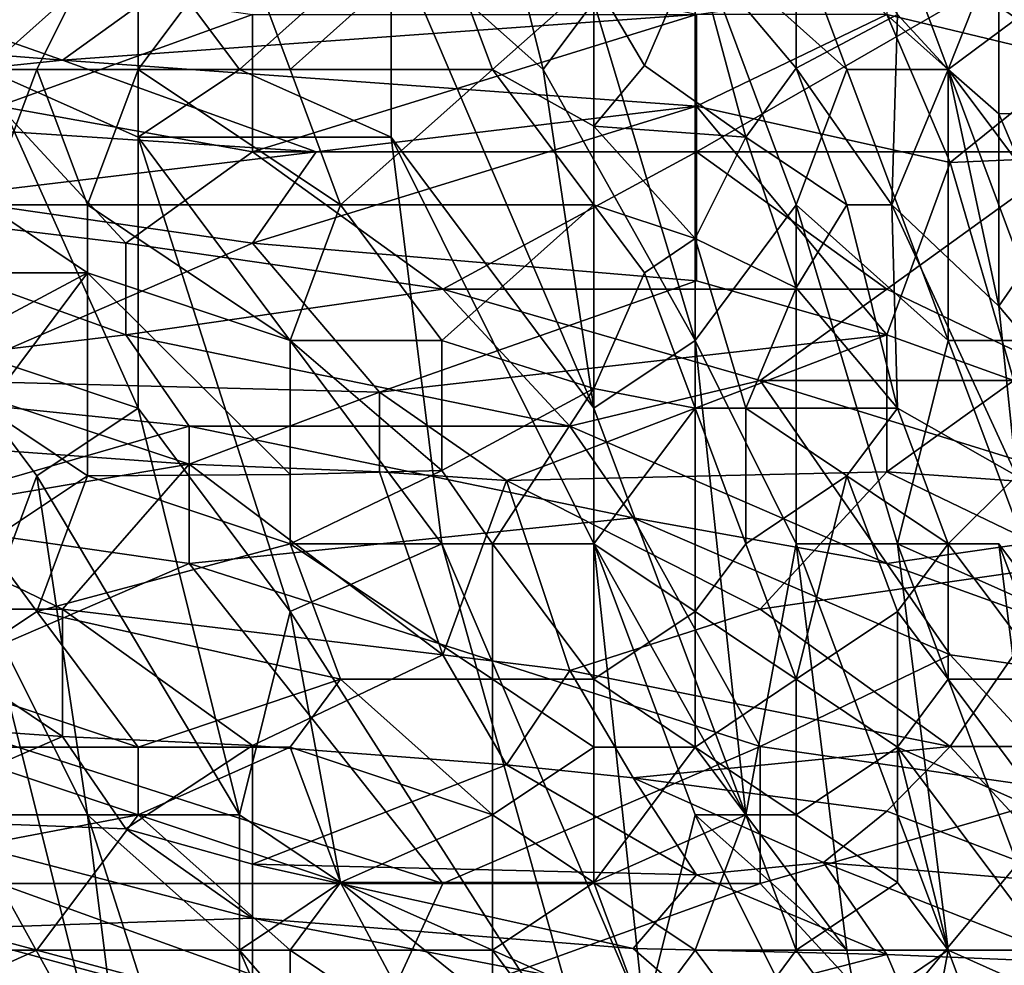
# Model space of a CAD drawing. Extents: x -160 to 10, y -10 to 160.
# Tile 375 of 450: x 0.1595 to 0.1852, y 0.183 to 0.2077. Entities that reach past the tile are written whole.
import ezdxf

# ---------------------------------------------------------------- set-up
doc = ezdxf.new("R2010")
doc.units = 0

msp = doc.modelspace()

# ---------------------------------------------------------------- linework, layer by layer
for points in [[(0.183719, 0.206424, 0.713246), (0.181076, 0.2135, 0.717763), (0.185041, 0.209764, 0.717763)], [(0.182398, 0.20786, 0.713427), (0.181076, 0.2135, 0.717763), (0.183719, 0.206424, 0.713246)], [(0.162577, 0.211731, 0.712428), (0.154648, 0.206424, 0.709342), (0.154648, 0.21165, 0.713427)], [(0.154648, 0.206424, 0.709342), (0.162577, 0.211731, 0.712428), (0.159934, 0.206424, 0.708641)], [(0.162577, 0.206424, 0.70837), (0.159934, 0.206424, 0.708641), (0.162577, 0.211731, 0.712428)], [(0.16522, 0.209962, 0.710866), (0.162577, 0.206424, 0.70837), (0.162577, 0.211731, 0.712428)], [(0.171827, 0.211731, 0.765083), (0.169184, 0.209962, 0.766076), (0.173148, 0.206424, 0.765483)], [(0.173148, 0.206424, 0.765483), (0.174469, 0.208193, 0.764789), (0.171827, 0.211731, 0.765083)], [(0.179755, 0.206457, 0.710536), (0.177112, 0.209596, 0.711981), (0.179755, 0.21144, 0.714872)], [(0.182398, 0.20786, 0.713427), (0.179755, 0.206457, 0.710536), (0.179755, 0.21144, 0.714872)], [(0.165566, 0.210246, 1.162949), (0.153979, 0.208999, 1.161693), (0.1606, 0.206664, 1.159031)], [(0.165566, 0.210246, 1.162949), (0.1606, 0.206664, 1.159031), (0.177153, 0.207858, 1.160737)], [(0.190394, 0.210246, 1.164162), (0.182118, 0.210084, 1.163254), (0.187084, 0.206664, 1.160422)], [(0.158613, 0.206424, 0.768205), (0.162577, 0.209962, 0.767349), (0.158613, 0.209962, 0.767872)], [(0.162577, 0.204655, 0.767887), (0.162577, 0.209962, 0.767349), (0.158613, 0.206424, 0.768205)], [(0.166541, 0.206424, 0.70818), (0.162577, 0.206424, 0.70837), (0.16522, 0.209962, 0.710866)], [(0.16522, 0.206424, 0.767301), (0.169184, 0.209962, 0.766076), (0.162577, 0.209962, 0.767349)], [(0.162577, 0.204655, 0.767887), (0.16522, 0.206424, 0.767301), (0.162577, 0.209962, 0.767349)], [(0.170505, 0.209962, 0.710926), (0.166541, 0.206424, 0.70818), (0.16522, 0.209962, 0.710866)], [(0.169184, 0.204655, 0.766726), (0.169184, 0.209962, 0.766076), (0.16522, 0.206424, 0.767301)], [(0.171827, 0.206424, 0.708339), (0.166541, 0.206424, 0.70818), (0.170505, 0.209962, 0.710926)], [(0.174469, 0.197579, 0.766228), (0.173148, 0.206424, 0.765483), (0.169184, 0.209962, 0.766076)], [(0.169184, 0.204655, 0.766726), (0.174469, 0.197579, 0.766228), (0.169184, 0.209962, 0.766076)], [(0.174469, 0.208774, 0.710536), (0.171827, 0.206424, 0.708339), (0.170505, 0.209962, 0.710926)], [(0.177112, 0.199348, 0.76515), (0.177112, 0.209962, 0.763423), (0.174469, 0.208193, 0.764789)], [(0.181076, 0.206424, 0.762191), (0.177112, 0.209962, 0.763423), (0.179755, 0.202886, 0.763528)], [(0.181076, 0.206424, 0.762191), (0.179755, 0.209962, 0.762112), (0.177112, 0.209962, 0.763423)], [(0.179755, 0.202886, 0.763528), (0.177112, 0.209962, 0.763423), (0.177112, 0.199348, 0.76515)], [(0.183719, 0.206424, 0.760577), (0.182398, 0.209962, 0.760511), (0.179755, 0.209962, 0.762112)], [(0.183719, 0.206424, 0.760577), (0.179755, 0.209962, 0.762112), (0.181076, 0.206424, 0.762191)], [(0.187084, 0.206664, 1.160422), (0.182118, 0.210084, 1.163254), (0.182118, 0.207858, 1.161088)], [(0.186092, 0.208193, 0.758234), (0.182398, 0.209962, 0.760511), (0.183719, 0.206424, 0.760577)], [(0.185041, 0.209764, 0.717763), (0.185041, 0.205268, 0.713427), (0.183719, 0.206424, 0.713246)], [(0.186362, 0.209645, 0.719208), (0.186362, 0.205285, 0.714872), (0.185041, 0.209764, 0.717763)], [(0.186362, 0.205285, 0.714872), (0.185041, 0.205268, 0.713427), (0.185041, 0.209764, 0.717763)], [(0.175791, 0.206527, 0.709091), (0.174469, 0.208774, 0.710536), (0.177112, 0.209596, 0.711981)], [(0.175791, 0.206527, 0.709091), (0.177112, 0.209596, 0.711981), (0.178434, 0.204655, 0.70851)], [(0.179755, 0.206457, 0.710536), (0.178434, 0.204655, 0.70851), (0.177112, 0.209596, 0.711981)], [(0.1606, 0.206664, 1.159031), (0.153979, 0.208999, 1.161693), (0.149014, 0.207592, 1.160132)], [(0.158945, 0.205469, 0.694034), (0.15729, 0.209052, 0.695053), (0.165566, 0.207858, 0.6953)], [(0.177153, 0.207858, 0.696598), (0.185429, 0.209052, 0.698357), (0.177153, 0.204275, 0.695407)], [(0.177153, 0.204275, 0.695407), (0.185429, 0.209052, 0.698357), (0.187084, 0.204275, 0.696778)], [(0.174469, 0.208774, 0.710536), (0.174469, 0.204945, 0.707645), (0.171827, 0.206424, 0.708339)], [(0.175791, 0.206527, 0.709091), (0.174469, 0.204945, 0.707645), (0.174469, 0.208774, 0.710536)], [(0.177112, 0.199348, 0.76515), (0.174469, 0.208193, 0.764789), (0.173148, 0.206424, 0.765483)], [(0.186092, 0.208193, 0.758234), (0.183719, 0.206424, 0.760577), (0.186362, 0.202886, 0.759616)], [(0.158945, 0.205469, 0.694034), (0.165566, 0.207858, 0.6953), (0.165566, 0.204275, 0.694286)], [(0.177153, 0.207858, 1.160737), (0.1606, 0.206664, 1.159031), (0.177153, 0.205469, 1.158034)], [(0.165566, 0.204275, 0.694286), (0.177153, 0.207858, 0.696598), (0.177153, 0.204275, 0.695407)], [(0.165566, 0.204275, 0.694286), (0.165566, 0.207858, 0.6953), (0.177153, 0.207858, 0.696598)], [(0.182118, 0.207858, 1.161088), (0.177153, 0.207858, 1.160737), (0.177153, 0.205469, 1.158034)], [(0.177153, 0.205469, 1.158034), (0.183773, 0.203995, 1.157009), (0.182118, 0.207858, 1.161088)], [(0.182248, 0.202886, 0.709091), (0.179755, 0.206457, 0.710536), (0.182398, 0.20786, 0.713427)], [(0.182118, 0.207858, 1.161088), (0.183773, 0.203995, 1.157009), (0.187084, 0.206664, 1.160422)], [(0.183719, 0.206424, 0.713246), (0.182248, 0.202886, 0.709091), (0.182398, 0.20786, 0.713427)], [(0.1606, 0.206664, 1.159031), (0.149014, 0.207592, 1.160132), (0.149014, 0.205469, 1.157583)], [(0.1606, 0.206664, 1.159031), (0.149014, 0.205469, 1.157583), (0.167221, 0.204275, 1.156183)], [(0.1606, 0.206664, 1.159031), (0.167221, 0.204275, 1.156183), (0.177153, 0.205469, 1.158034)], [(0.187084, 0.206664, 1.160422), (0.183773, 0.203995, 1.157009), (0.190394, 0.204284, 1.158571)], [(0.186499, 0.174949, 0.577147), (0.222664, 0.206725, 0.003515), (0.184941, 0.175058, 0.577)], [(0.184941, 0.175058, 0.577), (0.222664, 0.206725, 0.003515), (0.221019, 0.206556, 0.004695)], [(0.154648, 0.206424, 0.709342), (0.159934, 0.206424, 0.708641), (0.158613, 0.202886, 0.706414)], [(0.158613, 0.206424, 0.768205), (0.157291, 0.199348, 0.768813), (0.162577, 0.197579, 0.768445)], [(0.162577, 0.197579, 0.768445), (0.162577, 0.204655, 0.767887), (0.158613, 0.206424, 0.768205)], [(0.161255, 0.202886, 0.706125), (0.158613, 0.202886, 0.706414), (0.159934, 0.206424, 0.708641)], [(0.162577, 0.206424, 0.70837), (0.161255, 0.202886, 0.706125), (0.159934, 0.206424, 0.708641)], [(0.161255, 0.202886, 0.706125), (0.162577, 0.206424, 0.70837), (0.167862, 0.202886, 0.705785)], [(0.162577, 0.206424, 0.70837), (0.166541, 0.206424, 0.70818), (0.167862, 0.202886, 0.705785)], [(0.162577, 0.204655, 0.767887), (0.169184, 0.204655, 0.766726), (0.16522, 0.206424, 0.767301)], [(0.166541, 0.206424, 0.70818), (0.171827, 0.206424, 0.708339), (0.167862, 0.202886, 0.705785)], [(0.167862, 0.202886, 0.705785), (0.171827, 0.206424, 0.708339), (0.174469, 0.202886, 0.706229)], [(0.171827, 0.206424, 0.708339), (0.174469, 0.204945, 0.707645), (0.174469, 0.202886, 0.706229)], [(0.174469, 0.197579, 0.766228), (0.177112, 0.199348, 0.76515), (0.173148, 0.206424, 0.765483)], [(0.175791, 0.206527, 0.709091), (0.178434, 0.204655, 0.70851), (0.174469, 0.204945, 0.707645)], [(0.178434, 0.204655, 0.70851), (0.179755, 0.206457, 0.710536), (0.181076, 0.202886, 0.708362)], [(0.182248, 0.202886, 0.709091), (0.181076, 0.202886, 0.708362), (0.179755, 0.206457, 0.710536)], [(0.181076, 0.206424, 0.762191), (0.179755, 0.202886, 0.763528), (0.183719, 0.199348, 0.762171)], [(0.183719, 0.199348, 0.762171), (0.183719, 0.206424, 0.760577), (0.181076, 0.206424, 0.762191)], [(0.182248, 0.202886, 0.709091), (0.183719, 0.206424, 0.713246), (0.185041, 0.200247, 0.709091)], [(0.184941, 0.175058, 0.577), (0.221019, 0.206556, 0.004695), (0.183385, 0.174964, 0.576832)], [(0.183385, 0.174964, 0.576832), (0.221019, 0.206556, 0.004695), (0.219392, 0.206176, 0.006)], [(0.185041, 0.200247, 0.709091), (0.183719, 0.206424, 0.713246), (0.185041, 0.205268, 0.713427)], [(0.186362, 0.202886, 0.759616), (0.183719, 0.206424, 0.760577), (0.186362, 0.199348, 0.760513)], [(0.186362, 0.199348, 0.760513), (0.183719, 0.206424, 0.760577), (0.183719, 0.199348, 0.762171)], [(0.183385, 0.174964, 0.576832), (0.219392, 0.206176, 0.006), (0.181856, 0.174666, 0.576646)], [(0.181856, 0.174666, 0.576646), (0.219392, 0.206176, 0.006), (0.217811, 0.205591, 0.007408)], [(0.181856, 0.174666, 0.576646), (0.217811, 0.205591, 0.007408), (0.180381, 0.174171, 0.576446)], [(0.180381, 0.174171, 0.576446), (0.217811, 0.205591, 0.007408), (0.216303, 0.204813, 0.008894)], [(0.149014, 0.205469, 1.157583), (0.15729, 0.203081, 1.154491), (0.167221, 0.204275, 1.156183)], [(0.152324, 0.203081, 0.693095), (0.158945, 0.205469, 0.694034), (0.162256, 0.201886, 0.693506)], [(0.162256, 0.201886, 0.693506), (0.158945, 0.205469, 0.694034), (0.165566, 0.204275, 0.694286)], [(0.167221, 0.204275, 1.156183), (0.165566, 0.201886, 1.152978), (0.177153, 0.205469, 1.158034)], [(0.165566, 0.201886, 1.152978), (0.177153, 0.200903, 1.152326), (0.177153, 0.205469, 1.158034)], [(0.183773, 0.203995, 1.157009), (0.177153, 0.205469, 1.158034), (0.182118, 0.199498, 1.151235)], [(0.182118, 0.199498, 1.151235), (0.177153, 0.205469, 1.158034), (0.177153, 0.200903, 1.152326)], [(0.185041, 0.205268, 0.713427), (0.186362, 0.205285, 0.714872), (0.186362, 0.202147, 0.711981)], [(0.185041, 0.200247, 0.709091), (0.185041, 0.205268, 0.713427), (0.186362, 0.202147, 0.711981)], [(0.178434, 0.204655, 0.70851), (0.177112, 0.202015, 0.7062), (0.174469, 0.204945, 0.707645)], [(0.177112, 0.202015, 0.7062), (0.174469, 0.202886, 0.706229), (0.174469, 0.204945, 0.707645)], [(0.180381, 0.174171, 0.576446), (0.216303, 0.204813, 0.008894), (0.178985, 0.173486, 0.576234)], [(0.178985, 0.173486, 0.576234), (0.216303, 0.204813, 0.008894), (0.214895, 0.203854, 0.010433)], [(0.166541, 0.192272, 0.768331), (0.162577, 0.204655, 0.767887), (0.162577, 0.197579, 0.768445)], [(0.170505, 0.194041, 0.767549), (0.169184, 0.204655, 0.766726), (0.162577, 0.204655, 0.767887)], [(0.166541, 0.192272, 0.768331), (0.170505, 0.194041, 0.767549), (0.162577, 0.204655, 0.767887)], [(0.174469, 0.194041, 0.766679), (0.174469, 0.197579, 0.766228), (0.169184, 0.204655, 0.766726)], [(0.174469, 0.194041, 0.766679), (0.169184, 0.204655, 0.766726), (0.170505, 0.194041, 0.767549)], [(0.177112, 0.202015, 0.7062), (0.178434, 0.204655, 0.70851), (0.179755, 0.20072, 0.7062)], [(0.178434, 0.204655, 0.70851), (0.181076, 0.202886, 0.708362), (0.179755, 0.20072, 0.7062)], [(0.165566, 0.201886, 1.152978), (0.167221, 0.204275, 1.156183), (0.15729, 0.203081, 1.154491)], [(0.170532, 0.200692, 0.693951), (0.162256, 0.201886, 0.693506), (0.165566, 0.204275, 0.694286)], [(0.165566, 0.204275, 0.694286), (0.177153, 0.204275, 0.695407), (0.170532, 0.200692, 0.693951)], [(0.177153, 0.204275, 0.695407), (0.182118, 0.200692, 0.695121), (0.170532, 0.200692, 0.693951)], [(0.177153, 0.204275, 0.695407), (0.187084, 0.204275, 0.696778), (0.182118, 0.200692, 0.695121)], [(0.187084, 0.198304, 0.695284), (0.182118, 0.200692, 0.695121), (0.187084, 0.204275, 0.696778)], [(0.185429, 0.198304, 1.150432), (0.190394, 0.204284, 1.158571), (0.183773, 0.203995, 1.157009)], [(0.178985, 0.173486, 0.576234), (0.214895, 0.203854, 0.010433), (0.177692, 0.172624, 0.576015)], [(0.177692, 0.172624, 0.576015), (0.214895, 0.203854, 0.010433), (0.21361, 0.202731, 0.012)], [(0.185429, 0.198304, 1.150432), (0.183773, 0.203995, 1.157009), (0.182118, 0.199498, 1.151235)], [(0.152324, 0.203081, 0.693095), (0.162256, 0.201886, 0.693506), (0.162256, 0.199498, 0.693146)], [(0.152324, 0.198304, 0.692389), (0.152324, 0.203081, 0.693095), (0.162256, 0.199498, 0.693146)], [(0.165566, 0.201886, 1.152978), (0.15729, 0.203081, 1.154491), (0.15729, 0.198304, 1.147667)], [(0.161255, 0.201117, 0.705037), (0.154648, 0.201117, 0.705861), (0.158613, 0.202886, 0.706414)], [(0.158613, 0.202886, 0.706414), (0.161255, 0.202886, 0.706125), (0.161255, 0.201117, 0.705037)], [(0.166541, 0.199348, 0.70369), (0.161255, 0.202886, 0.706125), (0.167862, 0.202886, 0.705785)], [(0.161255, 0.202886, 0.706125), (0.166541, 0.199348, 0.70369), (0.161255, 0.201117, 0.705037)], [(0.166541, 0.199348, 0.70369), (0.167862, 0.202886, 0.705785), (0.170505, 0.199348, 0.703677)], [(0.167862, 0.202886, 0.705785), (0.174469, 0.202886, 0.706229), (0.170505, 0.199348, 0.703677)], [(0.174469, 0.202886, 0.706229), (0.174469, 0.198093, 0.703309), (0.170505, 0.199348, 0.703677)], [(0.174469, 0.202886, 0.706229), (0.177112, 0.202015, 0.7062), (0.175791, 0.201117, 0.705308)], [(0.175791, 0.201117, 0.705308), (0.174469, 0.198093, 0.703309), (0.174469, 0.202886, 0.706229)], [(0.179755, 0.194041, 0.764975), (0.179755, 0.202886, 0.763528), (0.177112, 0.199348, 0.76515)], [(0.179755, 0.20072, 0.7062), (0.181076, 0.202886, 0.708362), (0.182398, 0.197579, 0.705385)], [(0.182398, 0.194041, 0.763824), (0.183719, 0.199348, 0.762171), (0.179755, 0.202886, 0.763528)], [(0.182398, 0.194041, 0.763824), (0.179755, 0.202886, 0.763528), (0.179755, 0.194041, 0.764975)], [(0.182398, 0.197579, 0.705385), (0.181076, 0.202886, 0.708362), (0.182248, 0.202886, 0.709091)], [(0.182248, 0.202886, 0.709091), (0.185041, 0.200247, 0.709091), (0.185503, 0.19581, 0.7062)], [(0.182398, 0.197579, 0.705385), (0.182248, 0.202886, 0.709091), (0.185503, 0.19581, 0.7062)], [(0.177692, 0.172624, 0.576015), (0.21361, 0.202731, 0.012), (0.176524, 0.1716, 0.575792)], [(0.176524, 0.1716, 0.575792), (0.21361, 0.202731, 0.012), (0.198438, 0.187559, 0.012)], [(0.177112, 0.202015, 0.7062), (0.177112, 0.197579, 0.703475), (0.175791, 0.201117, 0.705308)], [(0.179755, 0.20072, 0.7062), (0.178434, 0.197579, 0.703791), (0.177112, 0.202015, 0.7062)], [(0.177112, 0.197579, 0.703475), (0.177112, 0.202015, 0.7062), (0.178434, 0.197579, 0.703791)], [(0.187287, 0.197579, 0.709091), (0.185041, 0.200247, 0.709091), (0.186362, 0.202147, 0.711981)], [(0.15729, 0.198304, 1.147667), (0.168876, 0.197995, 1.147642), (0.165566, 0.201886, 1.152978)], [(0.162256, 0.199498, 0.693146), (0.162256, 0.201886, 0.693506), (0.170532, 0.200692, 0.693951)], [(0.177153, 0.200903, 1.152326), (0.165566, 0.201886, 1.152978), (0.168876, 0.197995, 1.147642)], [(0.154648, 0.197579, 0.70397), (0.161255, 0.201117, 0.705037), (0.158613, 0.197579, 0.703445)], [(0.154648, 0.197579, 0.70397), (0.154648, 0.201117, 0.705861), (0.161255, 0.201117, 0.705037)], [(0.158613, 0.197579, 0.703445), (0.161255, 0.201117, 0.705037), (0.161255, 0.19581, 0.702299)], [(0.161255, 0.201117, 0.705037), (0.166541, 0.199348, 0.70369), (0.166541, 0.195852, 0.701864)], [(0.161255, 0.19581, 0.702299), (0.161255, 0.201117, 0.705037), (0.166541, 0.195852, 0.701864)], [(0.174469, 0.198093, 0.703309), (0.175791, 0.201117, 0.705308), (0.177112, 0.197579, 0.703475)], [(0.173842, 0.197109, 0.69367), (0.162256, 0.199498, 0.693146), (0.170532, 0.200692, 0.693951)], [(0.168876, 0.197995, 1.147642), (0.182118, 0.199498, 1.151235), (0.177153, 0.200903, 1.152326)], [(0.178808, 0.198304, 0.694316), (0.170532, 0.200692, 0.693951), (0.182118, 0.200692, 0.695121)], [(0.173842, 0.197109, 0.69367), (0.170532, 0.200692, 0.693951), (0.178808, 0.198304, 0.694316)], [(0.178434, 0.197579, 0.703791), (0.179755, 0.20072, 0.7062), (0.182398, 0.197579, 0.705385)], [(0.187084, 0.198304, 0.695284), (0.178808, 0.198304, 0.694316), (0.182118, 0.200692, 0.695121)], [(0.187287, 0.197579, 0.709091), (0.185503, 0.19581, 0.7062), (0.185041, 0.200247, 0.709091)], [(0.163911, 0.197109, 0.692959), (0.152324, 0.198304, 0.692389), (0.162256, 0.199498, 0.693146)], [(0.173842, 0.197109, 0.69367), (0.163911, 0.197109, 0.692959), (0.162256, 0.199498, 0.693146)], [(0.168876, 0.197995, 1.147642), (0.172187, 0.195694, 1.14452), (0.182118, 0.199498, 1.151235)], [(0.172187, 0.195694, 1.14452), (0.182118, 0.195915, 1.14646), (0.182118, 0.199498, 1.151235)], [(0.185429, 0.198304, 1.150432), (0.182118, 0.199498, 1.151235), (0.182118, 0.195915, 1.14646)], [(0.159934, 0.19581, 0.768826), (0.162577, 0.197579, 0.768445), (0.157291, 0.199348, 0.768813)], [(0.158613, 0.192272, 0.769136), (0.159934, 0.19581, 0.768826), (0.157291, 0.199348, 0.768813)], [(0.170505, 0.199348, 0.703677), (0.170505, 0.195957, 0.701864), (0.166541, 0.199348, 0.70369)], [(0.170505, 0.195957, 0.701864), (0.166541, 0.195852, 0.701864), (0.166541, 0.199348, 0.70369)], [(0.170505, 0.195957, 0.701864), (0.170505, 0.199348, 0.703677), (0.174469, 0.198093, 0.703309)], [(0.178434, 0.186964, 0.766398), (0.177112, 0.199348, 0.76515), (0.174469, 0.197579, 0.766228)], [(0.178434, 0.186964, 0.766398), (0.179755, 0.194041, 0.764975), (0.177112, 0.199348, 0.76515)], [(0.186362, 0.192272, 0.762009), (0.183719, 0.199348, 0.762171), (0.182398, 0.194041, 0.763824)], [(0.186362, 0.192272, 0.762009), (0.186362, 0.199348, 0.760513), (0.183719, 0.199348, 0.762171)], [(0.147359, 0.197317, 1.146081), (0.163911, 0.196118, 1.14452), (0.15729, 0.198304, 1.147667)], [(0.155635, 0.194721, 0.692255), (0.152324, 0.198304, 0.692389), (0.163911, 0.197109, 0.692959)], [(0.168876, 0.197995, 1.147642), (0.15729, 0.198304, 1.147667), (0.163911, 0.196118, 1.14452)], [(0.173842, 0.197109, 0.69367), (0.178808, 0.198304, 0.694316), (0.182118, 0.193527, 0.694003)], [(0.178808, 0.198304, 0.694316), (0.187084, 0.198304, 0.695284), (0.190394, 0.194721, 0.695225)], [(0.182118, 0.193527, 0.694003), (0.178808, 0.198304, 0.694316), (0.190394, 0.194721, 0.695225)], [(0.188739, 0.195447, 1.147642), (0.185429, 0.198304, 1.150432), (0.182118, 0.195915, 1.14646)], [(0.163911, 0.196118, 1.14452), (0.168876, 0.195915, 1.144529), (0.168876, 0.197995, 1.147642)], [(0.168876, 0.197995, 1.147642), (0.168876, 0.195915, 1.144529), (0.172187, 0.195694, 1.14452)], [(0.174469, 0.198093, 0.703309), (0.171827, 0.194041, 0.700981), (0.170505, 0.195957, 0.701864)], [(0.174469, 0.194041, 0.701203), (0.171827, 0.194041, 0.700981), (0.174469, 0.198093, 0.703309)], [(0.174469, 0.194041, 0.701203), (0.174469, 0.198093, 0.703309), (0.177112, 0.197579, 0.703475)], [(0.158613, 0.197579, 0.703445), (0.161255, 0.19581, 0.702299), (0.158613, 0.194058, 0.701864)], [(0.16522, 0.186964, 0.768852), (0.162577, 0.197579, 0.768445), (0.159934, 0.19581, 0.768826)], [(0.16522, 0.186964, 0.768852), (0.166541, 0.192272, 0.768331), (0.162577, 0.197579, 0.768445)], [(0.174469, 0.194041, 0.701203), (0.177112, 0.197579, 0.703475), (0.177112, 0.192272, 0.700766)], [(0.178434, 0.186964, 0.766398), (0.174469, 0.197579, 0.766228), (0.174469, 0.194041, 0.766679)], [(0.177112, 0.197579, 0.703475), (0.178434, 0.197579, 0.703791), (0.178434, 0.194041, 0.701895)], [(0.177112, 0.192272, 0.700766), (0.177112, 0.197579, 0.703475), (0.178434, 0.194041, 0.701895)], [(0.181076, 0.19581, 0.703695), (0.178434, 0.197579, 0.703791), (0.182398, 0.197579, 0.705385)], [(0.178434, 0.194041, 0.701895), (0.178434, 0.197579, 0.703791), (0.181076, 0.19581, 0.703695)], [(0.181076, 0.19581, 0.703695), (0.182398, 0.197579, 0.705385), (0.183719, 0.194041, 0.703957)], [(0.182398, 0.197579, 0.705385), (0.185503, 0.19581, 0.7062), (0.183719, 0.194041, 0.703957)], [(0.147359, 0.197317, 1.146081), (0.155635, 0.194721, 1.141911), (0.163911, 0.196118, 1.14452)], [(0.163911, 0.193527, 0.692633), (0.155635, 0.194721, 0.692255), (0.163911, 0.197109, 0.692959)], [(0.175497, 0.194721, 0.693528), (0.163911, 0.197109, 0.692959), (0.173842, 0.197109, 0.69367)], [(0.163911, 0.193527, 0.692633), (0.163911, 0.197109, 0.692959), (0.175497, 0.194721, 0.693528)], [(0.175497, 0.194721, 0.693528), (0.173842, 0.197109, 0.69367), (0.182118, 0.193527, 0.694003)], [(0.155635, 0.194721, 1.141911), (0.1606, 0.192332, 1.138046), (0.163911, 0.196118, 1.14452)], [(0.1606, 0.192332, 1.138046), (0.170532, 0.191138, 1.136935), (0.163911, 0.196118, 1.14452)], [(0.168876, 0.195915, 1.144529), (0.163911, 0.196118, 1.14452), (0.170532, 0.191138, 1.136935)], [(0.161255, 0.19581, 0.702299), (0.159934, 0.192272, 0.701009), (0.158613, 0.194058, 0.701864)], [(0.161255, 0.186964, 0.769229), (0.159934, 0.19581, 0.768826), (0.158613, 0.192272, 0.769136)], [(0.159934, 0.192272, 0.701009), (0.161255, 0.19581, 0.702299), (0.166541, 0.194041, 0.701041)], [(0.161255, 0.186964, 0.769229), (0.16522, 0.186964, 0.768852), (0.159934, 0.19581, 0.768826)], [(0.161255, 0.19581, 0.702299), (0.166541, 0.195852, 0.701864), (0.166541, 0.194041, 0.701041)], [(0.166541, 0.194041, 0.701041), (0.170505, 0.195957, 0.701864), (0.171827, 0.194041, 0.700981)], [(0.166541, 0.194041, 0.701041), (0.166541, 0.195852, 0.701864), (0.170505, 0.195957, 0.701864)], [(0.170532, 0.191138, 1.136935), (0.172187, 0.195694, 1.14452), (0.168876, 0.195915, 1.144529)], [(0.182118, 0.195915, 1.14646), (0.172187, 0.195694, 1.14452), (0.178808, 0.192332, 1.140382)], [(0.178434, 0.194041, 0.701895), (0.181076, 0.19581, 0.703695), (0.179755, 0.190503, 0.700607)], [(0.187084, 0.193527, 1.144417), (0.182118, 0.195915, 1.14646), (0.178808, 0.192332, 1.140382)], [(0.179755, 0.190503, 0.700607), (0.181076, 0.19581, 0.703695), (0.182398, 0.192272, 0.702362)], [(0.181076, 0.19581, 0.703695), (0.183719, 0.194041, 0.703957), (0.182398, 0.192272, 0.702362)], [(0.182118, 0.195915, 1.14646), (0.187084, 0.193527, 1.144417), (0.188739, 0.195447, 1.147642)], [(0.185503, 0.19581, 0.7062), (0.186362, 0.190503, 0.703654), (0.183719, 0.194041, 0.703957)], [(0.173842, 0.190727, 1.136713), (0.172187, 0.195694, 1.14452), (0.170532, 0.191138, 1.136935)], [(0.178808, 0.192332, 1.140382), (0.172187, 0.195694, 1.14452), (0.173842, 0.190727, 1.136713)], [(0.1606, 0.192332, 1.138046), (0.155635, 0.194721, 1.141911), (0.155635, 0.192332, 1.13782)], [(0.163911, 0.193527, 0.692633), (0.155635, 0.189944, 0.692054), (0.155635, 0.194721, 0.692255)], [(0.178808, 0.18875, 0.693381), (0.163911, 0.193527, 0.692633), (0.175497, 0.194721, 0.693528)], [(0.183773, 0.191138, 0.693947), (0.175497, 0.194721, 0.693528), (0.182118, 0.193527, 0.694003)], [(0.178808, 0.18875, 0.693381), (0.175497, 0.194721, 0.693528), (0.183773, 0.191138, 0.693947)], [(0.19205, 0.189944, 0.695034), (0.182118, 0.193527, 0.694003), (0.190394, 0.194721, 0.695225)], [(0.157291, 0.190503, 0.700766), (0.158613, 0.194058, 0.701864), (0.159934, 0.192272, 0.701009)], [(0.166541, 0.194041, 0.701041), (0.167862, 0.190503, 0.699596), (0.159934, 0.192272, 0.701009)], [(0.174469, 0.179888, 0.768099), (0.170505, 0.194041, 0.767549), (0.166541, 0.192272, 0.768331)], [(0.171827, 0.190503, 0.699525), (0.166541, 0.194041, 0.701041), (0.171827, 0.194041, 0.700981)], [(0.167862, 0.190503, 0.699596), (0.166541, 0.194041, 0.701041), (0.171827, 0.190503, 0.699525)], [(0.170505, 0.194041, 0.767549), (0.175791, 0.181657, 0.76766), (0.174469, 0.194041, 0.766679)], [(0.174469, 0.179888, 0.768099), (0.175791, 0.181657, 0.76766), (0.170505, 0.194041, 0.767549)], [(0.174469, 0.190503, 0.699681), (0.171827, 0.194041, 0.700981), (0.174469, 0.194041, 0.701203)], [(0.171827, 0.190503, 0.699525), (0.171827, 0.194041, 0.700981), (0.174469, 0.190503, 0.699681)], [(0.177112, 0.186964, 0.76677), (0.178434, 0.186964, 0.766398), (0.174469, 0.194041, 0.766679)], [(0.174469, 0.194041, 0.701203), (0.177112, 0.192272, 0.700766), (0.174469, 0.190503, 0.699681)], [(0.175791, 0.181657, 0.76766), (0.177112, 0.186964, 0.76677), (0.174469, 0.194041, 0.766679)], [(0.177112, 0.192272, 0.700766), (0.178434, 0.194041, 0.701895), (0.179755, 0.190503, 0.700607)], [(0.181076, 0.183426, 0.765962), (0.179755, 0.194041, 0.764975), (0.178434, 0.186964, 0.766398)], [(0.183719, 0.183426, 0.764935), (0.182398, 0.194041, 0.763824), (0.179755, 0.194041, 0.764975)], [(0.179755, 0.194041, 0.764975), (0.181076, 0.183426, 0.765962), (0.183719, 0.183426, 0.764935)], [(0.185041, 0.194041, 0.76244), (0.186362, 0.192272, 0.762009), (0.182398, 0.194041, 0.763824)], [(0.182398, 0.192272, 0.702362), (0.183719, 0.194041, 0.703957), (0.183719, 0.190503, 0.70213)], [(0.186362, 0.183426, 0.763658), (0.185041, 0.194041, 0.76244), (0.182398, 0.194041, 0.763824)], [(0.186362, 0.183426, 0.763658), (0.182398, 0.194041, 0.763824), (0.183719, 0.183426, 0.764935)], [(0.183719, 0.190503, 0.70213), (0.183719, 0.194041, 0.703957), (0.186362, 0.190503, 0.703654)], [(0.187684, 0.186964, 0.762226), (0.185041, 0.194041, 0.76244), (0.186362, 0.183426, 0.763658)], [(0.187684, 0.186964, 0.762226), (0.186362, 0.192272, 0.762009), (0.185041, 0.194041, 0.76244)], [(0.155635, 0.189944, 0.692054), (0.163911, 0.193527, 0.692633), (0.170532, 0.185167, 0.692827)], [(0.170532, 0.185167, 0.692827), (0.163911, 0.193527, 0.692633), (0.178808, 0.18875, 0.693381)], [(0.187084, 0.193527, 1.144417), (0.178808, 0.192332, 1.140382), (0.183773, 0.18875, 1.135687)], [(0.183773, 0.191138, 0.693947), (0.182118, 0.193527, 0.694003), (0.19205, 0.189944, 0.695034)], [(0.187084, 0.18875, 1.136829), (0.187084, 0.193527, 1.144417), (0.183773, 0.18875, 1.135687)], [(0.147359, 0.189944, 1.133167), (0.1606, 0.189012, 1.13203), (0.155635, 0.192332, 1.13782)], [(0.1606, 0.192332, 1.138046), (0.155635, 0.192332, 1.13782), (0.1606, 0.189012, 1.13203)], [(0.159934, 0.192272, 0.701009), (0.162577, 0.188733, 0.699537), (0.157291, 0.190503, 0.700766)], [(0.162577, 0.17635, 0.769686), (0.158613, 0.192272, 0.769136), (0.157291, 0.183426, 0.769632)], [(0.162577, 0.17635, 0.769686), (0.161255, 0.186964, 0.769229), (0.158613, 0.192272, 0.769136)], [(0.167862, 0.190503, 0.699596), (0.162577, 0.188733, 0.699537), (0.159934, 0.192272, 0.701009)], [(0.170532, 0.191138, 1.136935), (0.1606, 0.192332, 1.138046), (0.165566, 0.188776, 1.13203)], [(0.165566, 0.188776, 1.13203), (0.1606, 0.192332, 1.138046), (0.1606, 0.189012, 1.13203)], [(0.167862, 0.185195, 0.768653), (0.166541, 0.192272, 0.768331), (0.16522, 0.186964, 0.768852)], [(0.167862, 0.185195, 0.768653), (0.174469, 0.179888, 0.768099), (0.166541, 0.192272, 0.768331)], [(0.183773, 0.18875, 1.135687), (0.178808, 0.192332, 1.140382), (0.173842, 0.190727, 1.136713)], [(0.177112, 0.188733, 0.699362), (0.174469, 0.190503, 0.699681), (0.177112, 0.192272, 0.700766)], [(0.179755, 0.190503, 0.700607), (0.177112, 0.188733, 0.699362), (0.177112, 0.192272, 0.700766)], [(0.182398, 0.192272, 0.702362), (0.182398, 0.188733, 0.700788), (0.179755, 0.190503, 0.700607)], [(0.182398, 0.188733, 0.700788), (0.182398, 0.192272, 0.702362), (0.183719, 0.190503, 0.70213)], [(0.165566, 0.188776, 1.13203), (0.172187, 0.188268, 1.13203), (0.170532, 0.191138, 1.136935)], [(0.170532, 0.191138, 1.136935), (0.172187, 0.188268, 1.13203), (0.173842, 0.190727, 1.136713)], [(0.178808, 0.18875, 0.693381), (0.183773, 0.191138, 0.693947), (0.187084, 0.187555, 0.69415)], [(0.187084, 0.187555, 0.69415), (0.183773, 0.191138, 0.693947), (0.19205, 0.189944, 0.695034)], [(0.173842, 0.190727, 1.136713), (0.172187, 0.188268, 1.13203), (0.175497, 0.187931, 1.13203)], [(0.183773, 0.18875, 1.135687), (0.173842, 0.190727, 1.136713), (0.175497, 0.187931, 1.13203)], [(0.157291, 0.188733, 0.700279), (0.157291, 0.190503, 0.700766), (0.162577, 0.188733, 0.699537)], [(0.162577, 0.188733, 0.699537), (0.167862, 0.190503, 0.699596), (0.166541, 0.188733, 0.699128)], [(0.167862, 0.190503, 0.699596), (0.171827, 0.186964, 0.698435), (0.166541, 0.188733, 0.699128)], [(0.171827, 0.190503, 0.699525), (0.171827, 0.186964, 0.698435), (0.167862, 0.190503, 0.699596)], [(0.171827, 0.190503, 0.699525), (0.174469, 0.190503, 0.699681), (0.174469, 0.188733, 0.699048)], [(0.171827, 0.186964, 0.698435), (0.171827, 0.190503, 0.699525), (0.174469, 0.188733, 0.699048)], [(0.174469, 0.188733, 0.699048), (0.174469, 0.190503, 0.699681), (0.177112, 0.188733, 0.699362)], [(0.179755, 0.190503, 0.700607), (0.179755, 0.186964, 0.699287), (0.177112, 0.188733, 0.699362)], [(0.179755, 0.186964, 0.699287), (0.179755, 0.190503, 0.700607), (0.182398, 0.188733, 0.700788)], [(0.183719, 0.190503, 0.70213), (0.186362, 0.186964, 0.701998), (0.182398, 0.188733, 0.700788)], [(0.186362, 0.190503, 0.703654), (0.186362, 0.186964, 0.701998), (0.183719, 0.190503, 0.70213)], [(0.1606, 0.189012, 1.13203), (0.147359, 0.189944, 1.133167), (0.155635, 0.186851, 1.127346)], [(0.158945, 0.185167, 0.692235), (0.155635, 0.189944, 0.692054), (0.170532, 0.185167, 0.692827)], [(0.1606, 0.189012, 1.13203), (0.155635, 0.186851, 1.127346), (0.162256, 0.186598, 1.127346)], [(0.165566, 0.188776, 1.13203), (0.1606, 0.189012, 1.13203), (0.162256, 0.186598, 1.127346)], [(0.154648, 0.186964, 0.700256), (0.157291, 0.188733, 0.700279), (0.162577, 0.186964, 0.699092)], [(0.162577, 0.186964, 0.699092), (0.157291, 0.188733, 0.700279), (0.162577, 0.188733, 0.699537)], [(0.165566, 0.188776, 1.13203), (0.162256, 0.186598, 1.127346), (0.165566, 0.185673, 1.125785)], [(0.166541, 0.188733, 0.699128), (0.167862, 0.185195, 0.698197), (0.162577, 0.186964, 0.699092)], [(0.162577, 0.188733, 0.699537), (0.166541, 0.188733, 0.699128), (0.162577, 0.186964, 0.699092)], [(0.165566, 0.188776, 1.13203), (0.165566, 0.185673, 1.125785), (0.172187, 0.188268, 1.13203)], [(0.171827, 0.186964, 0.698435), (0.167862, 0.185195, 0.698197), (0.166541, 0.188733, 0.699128)], [(0.178808, 0.185167, 0.69335), (0.170532, 0.185167, 0.692827), (0.178808, 0.18875, 0.693381)], [(0.174469, 0.185195, 0.698075), (0.171827, 0.186964, 0.698435), (0.174469, 0.188733, 0.699048)], [(0.177112, 0.188733, 0.699362), (0.178434, 0.186964, 0.699007), (0.174469, 0.185195, 0.698075)], [(0.177112, 0.188733, 0.699362), (0.174469, 0.185195, 0.698075), (0.174469, 0.188733, 0.699048)], [(0.175497, 0.187931, 1.13203), (0.182118, 0.187056, 1.13203), (0.183773, 0.18875, 1.135687)], [(0.178434, 0.186964, 0.699007), (0.177112, 0.188733, 0.699362), (0.179755, 0.186964, 0.699287)], [(0.187084, 0.187555, 0.69415), (0.178808, 0.185167, 0.69335), (0.178808, 0.18875, 0.693381)], [(0.179755, 0.186964, 0.699287), (0.182398, 0.188733, 0.700788), (0.182398, 0.185195, 0.699552)], [(0.187084, 0.185167, 1.130163), (0.183773, 0.18875, 1.135687), (0.182118, 0.187056, 1.13203)], [(0.182398, 0.188733, 0.700788), (0.186362, 0.186964, 0.701998), (0.186362, 0.183426, 0.70072)], [(0.182398, 0.188733, 0.700788), (0.186362, 0.183426, 0.70072), (0.183719, 0.183426, 0.699526)], [(0.182398, 0.185195, 0.699552), (0.182398, 0.188733, 0.700788), (0.183719, 0.183426, 0.699526)], [(0.187084, 0.18875, 1.136829), (0.183773, 0.18875, 1.135687), (0.187084, 0.185167, 1.130163)], [(0.172187, 0.188268, 1.13203), (0.165566, 0.185673, 1.125785), (0.177153, 0.185395, 1.127346)], [(0.172187, 0.188268, 1.13203), (0.177153, 0.185395, 1.127346), (0.175497, 0.187931, 1.13203)], [(0.180463, 0.185721, 1.128907), (0.175497, 0.187931, 1.13203), (0.177153, 0.185395, 1.127346)], [(0.175497, 0.187931, 1.13203), (0.180463, 0.185721, 1.128907), (0.182118, 0.187056, 1.13203)], [(0.197558, 0.186517, 0.010433), (0.146857, 0.141068, 0.506917), (0.198438, 0.187559, 0.012)], [(0.176524, 0.1716, 0.575792), (0.198438, 0.187559, 0.012), (0.146857, 0.141068, 0.506917)], [(0.182118, 0.181584, 0.693762), (0.178808, 0.185167, 0.69335), (0.187084, 0.187555, 0.69415)], [(0.182118, 0.181584, 0.693762), (0.187084, 0.187555, 0.69415), (0.188739, 0.182778, 0.694481)], [(0.153327, 0.185195, 0.700161), (0.154648, 0.186964, 0.700256), (0.162577, 0.186964, 0.699092)], [(0.159934, 0.183426, 0.69889), (0.153327, 0.185195, 0.700161), (0.162577, 0.186964, 0.699092)], [(0.155635, 0.186851, 1.127346), (0.165566, 0.184264, 1.122662), (0.162256, 0.186598, 1.127346)], [(0.165566, 0.184264, 1.122662), (0.155635, 0.186851, 1.127346), (0.15729, 0.183973, 1.121101)], [(0.159934, 0.183426, 0.69889), (0.162577, 0.186964, 0.699092), (0.166541, 0.183426, 0.698048)], [(0.16522, 0.183426, 0.769072), (0.16522, 0.186964, 0.768852), (0.161255, 0.186964, 0.769229)], [(0.16522, 0.174581, 0.7696), (0.16522, 0.183426, 0.769072), (0.161255, 0.186964, 0.769229)], [(0.16522, 0.174581, 0.7696), (0.161255, 0.186964, 0.769229), (0.162577, 0.17635, 0.769686)], [(0.166541, 0.183426, 0.698048), (0.162577, 0.186964, 0.699092), (0.167862, 0.185195, 0.698197)], [(0.16522, 0.183426, 0.769072), (0.167862, 0.185195, 0.768653), (0.16522, 0.186964, 0.768852)], [(0.167862, 0.185195, 0.698197), (0.171827, 0.186964, 0.698435), (0.171827, 0.185195, 0.698017)], [(0.171827, 0.185195, 0.698017), (0.171827, 0.186964, 0.698435), (0.174469, 0.185195, 0.698075)], [(0.177112, 0.183426, 0.697931), (0.174469, 0.185195, 0.698075), (0.178434, 0.186964, 0.699007)], [(0.182398, 0.17635, 0.766524), (0.177112, 0.186964, 0.76677), (0.175791, 0.181657, 0.76766)], [(0.177112, 0.186964, 0.76677), (0.181076, 0.183426, 0.765962), (0.178434, 0.186964, 0.766398)], [(0.177112, 0.183426, 0.697931), (0.178434, 0.186964, 0.699007), (0.179755, 0.183426, 0.698384)], [(0.177112, 0.186964, 0.76677), (0.182398, 0.17635, 0.766524), (0.181076, 0.183426, 0.765962)], [(0.179755, 0.186964, 0.699287), (0.179755, 0.183426, 0.698384), (0.178434, 0.186964, 0.699007)], [(0.179755, 0.186964, 0.699287), (0.182398, 0.185195, 0.699552), (0.179755, 0.183426, 0.698384)], [(0.182118, 0.187056, 1.13203), (0.180463, 0.185721, 1.128907), (0.187084, 0.185167, 1.130163)], [(0.165566, 0.184264, 1.122662), (0.165566, 0.185673, 1.125785), (0.162256, 0.186598, 1.127346)], [(0.196838, 0.185348, 0.008894), (0.146233, 0.139927, 0.50612), (0.197558, 0.186517, 0.010433)], [(0.197558, 0.186517, 0.010433), (0.146233, 0.139927, 0.50612), (0.146857, 0.141068, 0.506917)], [(0.165566, 0.185673, 1.125785), (0.175497, 0.183474, 1.122662), (0.177153, 0.185395, 1.127346)], [(0.175497, 0.183474, 1.122662), (0.165566, 0.185673, 1.125785), (0.165566, 0.184264, 1.122662)], [(0.177153, 0.185395, 1.127346), (0.182118, 0.183316, 1.124224), (0.180463, 0.185721, 1.128907)], [(0.187084, 0.183106, 1.125785), (0.180463, 0.185721, 1.128907), (0.182118, 0.183316, 1.124224)], [(0.180463, 0.185721, 1.128907), (0.187084, 0.183106, 1.125785), (0.187084, 0.185167, 1.130163)], [(0.19629, 0.184071, 0.007408), (0.145973, 0.138672, 0.505409), (0.196838, 0.185348, 0.008894)], [(0.196838, 0.185348, 0.008894), (0.145973, 0.138672, 0.505409), (0.146233, 0.139927, 0.50612)], [(0.175497, 0.183474, 1.122662), (0.182118, 0.183316, 1.124224), (0.177153, 0.185395, 1.127346)], [(0.153327, 0.183426, 0.699935), (0.153327, 0.185195, 0.700161), (0.159934, 0.183426, 0.69889)], [(0.162256, 0.179195, 0.692809), (0.153979, 0.181584, 0.692275), (0.158945, 0.185167, 0.692235)], [(0.168876, 0.181584, 0.692893), (0.158945, 0.185167, 0.692235), (0.170532, 0.185167, 0.692827)], [(0.162256, 0.179195, 0.692809), (0.158945, 0.185167, 0.692235), (0.168876, 0.181584, 0.692893)], [(0.16522, 0.183426, 0.769072), (0.174469, 0.172812, 0.768714), (0.167862, 0.185195, 0.768653)], [(0.166541, 0.183426, 0.698048), (0.167862, 0.185195, 0.698197), (0.171827, 0.183426, 0.697709)], [(0.174469, 0.172812, 0.768714), (0.174469, 0.179888, 0.768099), (0.167862, 0.185195, 0.768653)], [(0.171827, 0.183426, 0.697709), (0.167862, 0.185195, 0.698197), (0.171827, 0.185195, 0.698017)], [(0.168876, 0.181584, 0.692893), (0.178808, 0.185167, 0.69335), (0.182118, 0.181584, 0.693762)], [(0.168876, 0.181584, 0.692893), (0.170532, 0.185167, 0.692827), (0.178808, 0.185167, 0.69335)], [(0.171827, 0.183426, 0.697709), (0.171827, 0.185195, 0.698017), (0.174469, 0.185195, 0.698075)], [(0.171827, 0.183426, 0.697709), (0.174469, 0.185195, 0.698075), (0.175791, 0.181657, 0.697576)], [(0.175791, 0.181657, 0.697576), (0.174469, 0.185195, 0.698075), (0.177112, 0.183426, 0.697931)], [(0.182398, 0.185195, 0.699552), (0.183719, 0.183426, 0.699526), (0.179755, 0.183426, 0.698384)], [(0.15729, 0.183973, 1.121101), (0.165566, 0.181728, 1.116418), (0.165566, 0.184264, 1.122662)], [(0.165566, 0.184264, 1.122662), (0.177153, 0.182029, 1.11954), (0.175497, 0.183474, 1.122662)], [(0.165566, 0.181728, 1.116418), (0.177153, 0.182029, 1.11954), (0.165566, 0.184264, 1.122662)], [(0.195925, 0.182709, 0.006), (0.145886, 0.137353, 0.504735), (0.19629, 0.184071, 0.007408)], [(0.19629, 0.184071, 0.007408), (0.145886, 0.137353, 0.504735), (0.145973, 0.138672, 0.505409)], [(0.155635, 0.182142, 1.116418), (0.165566, 0.181728, 1.116418), (0.15729, 0.183973, 1.121101)], [(0.177153, 0.182029, 1.11954), (0.182118, 0.183316, 1.124224), (0.175497, 0.183474, 1.122662)], [(0.15597, 0.181657, 0.699369), (0.153327, 0.183426, 0.699935), (0.159934, 0.183426, 0.69889)], [(0.154648, 0.179888, 0.769855), (0.162577, 0.17635, 0.769686), (0.157291, 0.183426, 0.769632)], [(0.15597, 0.181657, 0.699369), (0.159934, 0.183426, 0.69889), (0.166541, 0.181657, 0.697892)], [(0.166541, 0.181657, 0.697892), (0.159934, 0.183426, 0.69889), (0.166541, 0.183426, 0.698048)], [(0.174469, 0.162198, 0.769553), (0.16522, 0.183426, 0.769072), (0.16522, 0.174581, 0.7696)], [(0.174469, 0.162198, 0.769553), (0.174469, 0.172812, 0.768714), (0.16522, 0.183426, 0.769072)], [(0.171827, 0.179888, 0.69743), (0.166541, 0.183426, 0.698048), (0.171827, 0.183426, 0.697709)], [(0.166541, 0.181657, 0.697892), (0.166541, 0.183426, 0.698048), (0.171827, 0.179888, 0.69743)], [(0.171827, 0.183426, 0.697709), (0.175791, 0.181657, 0.697576), (0.175791, 0.178119, 0.697373)], [(0.171827, 0.179888, 0.69743), (0.171827, 0.183426, 0.697709), (0.175791, 0.178119, 0.697373)], [(0.175791, 0.181657, 0.697576), (0.177112, 0.183426, 0.697931), (0.178434, 0.181657, 0.697823)], [(0.178434, 0.181657, 0.697823), (0.177112, 0.183426, 0.697931), (0.179755, 0.183426, 0.698384)], [(0.183773, 0.179441, 1.114856), (0.182118, 0.183316, 1.124224), (0.177153, 0.182029, 1.11954)], [(0.178434, 0.181657, 0.697823), (0.179755, 0.183426, 0.698384), (0.181076, 0.181657, 0.698348)], [(0.179755, 0.183426, 0.698384), (0.183719, 0.183426, 0.699526), (0.181076, 0.181657, 0.698348)], [(0.183719, 0.183426, 0.699526), (0.185041, 0.179888, 0.69923), (0.181076, 0.181657, 0.698348)], [(0.183719, 0.183426, 0.764935), (0.181076, 0.183426, 0.765962), (0.182398, 0.17635, 0.766524)], [(0.187084, 0.183106, 1.125785), (0.182118, 0.183316, 1.124224), (0.183773, 0.179441, 1.114856)], [(0.186362, 0.17635, 0.764923), (0.183719, 0.183426, 0.764935), (0.182398, 0.17635, 0.766524)], [(0.186362, 0.183426, 0.70072), (0.187684, 0.181657, 0.700913), (0.183719, 0.183426, 0.699526)], [(0.185041, 0.179888, 0.69923), (0.183719, 0.183426, 0.699526), (0.187684, 0.181657, 0.700913)], [(0.186362, 0.17635, 0.764923), (0.186362, 0.183426, 0.763658), (0.183719, 0.183426, 0.764935)], [(0.183773, 0.179441, 1.114856), (0.188739, 0.179632, 1.117979), (0.187084, 0.183106, 1.125785)]]:
    msp.add_3dface(points)

doc.saveas('drawing.dxf')
